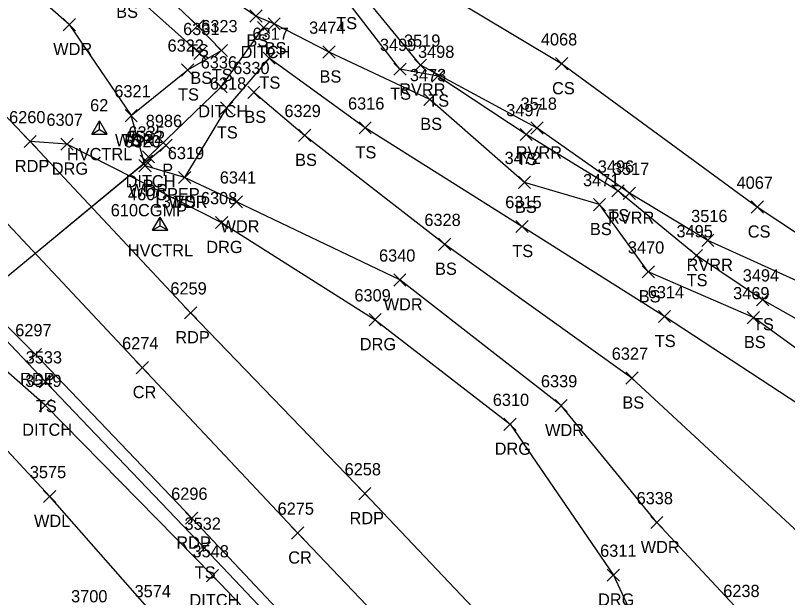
# Model space of a CAD drawing. Extents: x 1482574 to 1485769, y 580696 to 595649.
# Drawn here: x 1484182.5 to 1484308.8, y 582869.5 to 582964.8 of the extents above; entities that cross this region are included whole.
import ezdxf

# ---------------------------------------------------------------- set-up
doc = ezdxf.new("R2010")
doc.units = 0
for name, color, linetype in [('C_A', 7, 'Continuous'), ('C_I', 7, 'Continuous'), ('CPSM', 7, 'Continuous'), ('D_A', 7, 'Continuous'), ('D_C', 7, 'Continuous'), ('D_I', 7, 'Continuous'), ('D_TIC', 7, 'Continuous'), ('DCP', 7, 'Continuous'), ('DD', 7, 'Continuous'), ('L_A', 7, 'Continuous'), ('L_I', 7, 'Continuous'), ('L_TIC', 7, 'Continuous'), ('LAWA', 7, 'Continuous'), ('LAWE', 7, 'Continuous'), ('LELB', 7, 'Continuous'), ('P_A', 7, 'Continuous'), ('P_I', 7, 'Continuous'), ('P_TIC', 7, 'Continuous'), ('PET', 7, 'Continuous'), ('PRC', 7, 'Continuous'), ('R_A', 7, 'Continuous'), ('R_I', 7, 'Continuous'), ('R_TIC', 7, 'Continuous'), ('RDG', 7, 'Continuous')]:
    doc.layers.add(name, color=color, linetype=linetype)

msp = doc.modelspace()

# ---------------------------------------------------------------- linework, layer by layer
at = {"layer": 'CPSM'}
for p, q in [((1484194.96, 582945.38), (1484196.21, 582947.54)), ((1484194.96, 582945.38), (1484196.21, 582947.54)), ((1484194.96, 582945.38), (1484196.21, 582947.54)), ((1484197.46, 582945.38), (1484196.21, 582947.54)), ((1484196.21, 582946.1), (1484196.21, 582947.54)), ((1484197.46, 582945.38), (1484196.21, 582947.54)), ((1484196.21, 582946.1), (1484196.21, 582947.54)), ((1484197.46, 582945.38), (1484196.21, 582947.54)), ((1484196.21, 582946.1), (1484196.21, 582947.54)), ((1484194.96, 582945.38), (1484196.21, 582946.1)), ((1484194.96, 582945.38), (1484196.21, 582946.1)), ((1484194.96, 582945.38), (1484196.21, 582946.1)), ((1484196.21, 582946.1), (1484196.21, 582946.1)), ((1484196.21, 582946.1), (1484197.46, 582945.38)), ((1484196.21, 582946.1), (1484196.21, 582946.1)), ((1484196.21, 582946.1), (1484197.46, 582945.38)), ((1484196.21, 582946.1), (1484196.21, 582946.1)), ((1484196.21, 582946.1), (1484197.46, 582945.38)), ((1484194.96, 582945.38), (1484197.46, 582945.38)), ((1484194.96, 582945.38), (1484197.46, 582945.38)), ((1484194.96, 582945.38), (1484197.46, 582945.38)), ((1484204.92, 582929.61), (1484206.17, 582931.78)), ((1484204.92, 582929.61), (1484206.17, 582931.78)), ((1484207.42, 582929.61), (1484206.17, 582931.78)), ((1484206.17, 582930.33), (1484206.17, 582931.78)), ((1484207.42, 582929.61), (1484206.17, 582931.78)), ((1484206.17, 582930.33), (1484206.17, 582931.78)), ((1484204.92, 582929.61), (1484206.17, 582930.33)), ((1484204.92, 582929.61), (1484206.17, 582930.33)), ((1484204.92, 582929.61), (1484207.42, 582929.61)), ((1484204.92, 582929.61), (1484207.42, 582929.61)), ((1484206.17, 582930.33), (1484206.17, 582930.33)), ((1484206.17, 582930.33), (1484207.42, 582929.61)), ((1484206.17, 582930.33), (1484206.17, 582930.33)), ((1484206.17, 582930.33), (1484207.42, 582929.61))]:
    msp.add_line(p, q, dxfattribs=at)
at = {"layer": 'D_TIC'}
for points in [[(1484222.09, 582961.82), (1484224.09, 582963.82)], [(1484224.09, 582961.82), (1484222.09, 582963.82)], [(1484215.15, 582952.13), (1484217.15, 582954.12)], [(1484217.15, 582952.13), (1484215.15, 582954.12)], [(1484206.11, 582942.53), (1484208.11, 582944.53)], [(1484208.11, 582942.53), (1484206.11, 582944.53)], [(1484202.9, 582939.91), (1484204.9, 582941.91)], [(1484204.9, 582939.91), (1484202.9, 582941.91)], [(1484203.26, 582940.65), (1484205.26, 582942.65)], [(1484205.26, 582940.65), (1484203.26, 582942.65)], [(1484186.35, 582899.96), (1484188.35, 582901.96)], [(1484188.35, 582899.96), (1484186.35, 582901.96)], [(1484213.72, 582872.05), (1484215.72, 582874.05)], [(1484215.72, 582872.05), (1484213.72, 582874.05)]]:
    msp.add_lwpolyline(points, dxfattribs=at)
at = {"layer": 'DCP'}
for points in [[(1484172.69, 582915.09), (1484207.11, 582943.53)], [(1484203.91, 582940.91), (1484173.17, 582915.45)]]:
    msp.add_lwpolyline(points, dxfattribs=at)
at = {"layer": 'DD'}
for points in [[(1484204.26, 582941.65), (1484216.15, 582953.12), (1484223.09, 582962.82)], [(1484400.87, 582726.9), (1484383.65, 582732.27), (1484351.97, 582747.1), (1484327.02, 582760.95), (1484298.61, 582786.76), (1484268.65, 582815.14), (1484241.89, 582844.67), (1484214.72, 582873.05), (1484187.35, 582900.96), (1484173.95, 582912.7)]]:
    msp.add_lwpolyline(points, dxfattribs=at)
at = {"layer": 'L_TIC'}
for points in [[(1484220.83, 582963.7), (1484222.83, 582965.7)], [(1484222.83, 582963.7), (1484220.83, 582965.7)], [(1484190.28, 582962.31), (1484192.28, 582964.31)], [(1484192.28, 582962.31), (1484190.28, 582964.31)], [(1484211.29, 582962.1), (1484213.29, 582964.1)], [(1484213.29, 582962.1), (1484211.29, 582964.1)], [(1484223.82, 582962.43), (1484225.82, 582964.43)], [(1484225.82, 582962.43), (1484223.82, 582964.43)], [(1484211.66, 582957.59), (1484213.66, 582959.59)], [(1484213.66, 582957.59), (1484211.66, 582959.59)], [(1484215.19, 582958.06), (1484217.19, 582960.06)], [(1484217.19, 582958.06), (1484215.19, 582960.06)], [(1484232.8, 582957.81), (1484234.8, 582959.81)], [(1484234.8, 582957.81), (1484232.8, 582959.81)], [(1484223, 582956.81), (1484225, 582958.81)], [(1484225, 582956.81), (1484223, 582958.81)], [(1484244.4, 582955), (1484246.4, 582957)], [(1484246.4, 582955), (1484244.4, 582957)], [(1484247.77, 582955.68), (1484249.77, 582957.67)], [(1484249.77, 582955.68), (1484247.77, 582957.67)], [(1484270.86, 582955.89), (1484272.86, 582957.89)], [(1484272.86, 582955.89), (1484270.86, 582957.89)], [(1484209.68, 582954.87), (1484211.68, 582956.87)], [(1484211.68, 582954.87), (1484209.68, 582956.87)], [(1484250.62, 582953.86), (1484252.62, 582955.86)], [(1484252.62, 582953.86), (1484250.62, 582955.86)], [(1484220.5, 582951.2), (1484222.5, 582953.2)], [(1484222.5, 582951.2), (1484220.5, 582953.2)], [(1484249.29, 582950.04), (1484251.29, 582952.04)], [(1484251.29, 582950.04), (1484249.29, 582952.04)], [(1484216.03, 582948.66), (1484218.03, 582950.66)], [(1484218.03, 582948.66), (1484216.03, 582950.66)], [(1484200.41, 582947.39), (1484202.41, 582949.39)], [(1484202.41, 582947.39), (1484200.41, 582949.39)], [(1484200.41, 582947.39), (1484202.41, 582949.39)], [(1484202.41, 582947.39), (1484200.41, 582949.39)], [(1484238.71, 582945.39), (1484240.71, 582947.39)], [(1484240.71, 582945.39), (1484238.71, 582947.39)], [(1484266.84, 582945.36), (1484268.84, 582947.36)], [(1484268.84, 582945.36), (1484266.84, 582947.36)], [(1484228.81, 582944.16), (1484230.81, 582946.16)], [(1484230.81, 582944.16), (1484228.81, 582946.16)], [(1484265.06, 582944.3), (1484267.06, 582946.3)], [(1484267.06, 582944.3), (1484265.06, 582946.3)], [(1484202.69, 582939.19), (1484204.69, 582941.19)], [(1484204.69, 582939.19), (1484202.69, 582941.19)], [(1484209.16, 582937.27), (1484211.16, 582939.27)], [(1484211.16, 582937.27), (1484209.16, 582939.27)], [(1484209.16, 582937.27), (1484211.16, 582939.27)], [(1484211.16, 582937.27), (1484209.16, 582939.27)], [(1484264.79, 582936.47), (1484266.79, 582938.47)], [(1484266.79, 582936.47), (1484264.79, 582938.47)], [(1484280.09, 582935.08), (1484282.09, 582937.07)], [(1484282.09, 582935.08), (1484280.09, 582937.07)], [(1484281.95, 582934.68), (1484283.95, 582936.68)], [(1484283.95, 582934.68), (1484281.95, 582936.68)], [(1484217.67, 582933.27), (1484219.66, 582935.27)], [(1484219.66, 582933.27), (1484217.67, 582935.27)], [(1484277.06, 582932.83), (1484279.06, 582934.83)], [(1484279.06, 582932.83), (1484277.06, 582934.83)], [(1484302.89, 582932.42), (1484304.89, 582934.42)], [(1484304.89, 582932.42), (1484302.89, 582934.42)], [(1484264.38, 582929.24), (1484266.38, 582931.23)], [(1484266.38, 582929.24), (1484264.38, 582931.23)], [(1484251.71, 582926.33), (1484253.71, 582928.32)], [(1484253.71, 582926.33), (1484251.71, 582928.32)], [(1484294.8, 582926.96), (1484296.8, 582928.96)], [(1484296.8, 582926.96), (1484294.8, 582928.96)], [(1484292.92, 582924.46), (1484294.92, 582926.46)], [(1484294.92, 582924.46), (1484292.92, 582926.46)], [(1484285.05, 582921.81), (1484287.05, 582923.81)], [(1484287.05, 582921.81), (1484285.05, 582923.81)], [(1484244.38, 582920.49), (1484246.38, 582922.49)], [(1484246.38, 582920.49), (1484244.38, 582922.49)], [(1484303.77, 582917.23), (1484305.77, 582919.23)], [(1484305.77, 582917.23), (1484303.77, 582919.23)], [(1484287.71, 582914.49), (1484289.71, 582916.49)], [(1484289.71, 582914.49), (1484287.71, 582916.49)], [(1484302.26, 582914.32), (1484304.26, 582916.32)], [(1484304.26, 582914.32), (1484302.26, 582916.32)], [(1484186.41, 582903.81), (1484188.41, 582905.81)], [(1484188.41, 582903.81), (1484186.41, 582905.81)], [(1484282.37, 582904.41), (1484284.37, 582906.41)], [(1484284.37, 582904.41), (1484282.37, 582906.41)], [(1484270.79, 582899.9), (1484272.79, 582901.89)], [(1484272.79, 582899.9), (1484270.79, 582901.89)], [(1484187.09, 582885.02), (1484189.09, 582887.02)], [(1484189.09, 582885.02), (1484187.09, 582887.02)], [(1484286.44, 582880.75), (1484288.44, 582882.75)], [(1484288.44, 582880.75), (1484286.44, 582882.75)], [(1484212.41, 582876.57), (1484214.41, 582878.57)], [(1484214.41, 582876.57), (1484212.41, 582878.57)]]:
    msp.add_lwpolyline(points, dxfattribs=at)
at = {"layer": 'LAWA'}
for points in [[(1484191.28, 582963.31), (1484167.76, 582983.95), (1484148.09, 583003.94), (1484121.45, 583030.67), (1484097.6, 583056.94), (1484072.25, 583077.03), (1484053.46, 583096.65), (1484039.38, 583112.63)], [(1484191.28, 582963.31), (1484201.41, 582948.39)], [(1484210.16, 582938.27), (1484203.69, 582940.19), (1484201.41, 582948.39)], [(1484218.67, 582934.27), (1484210.16, 582938.27)], [(1484287.45, 582881.75), (1484271.79, 582900.9), (1484245.38, 582921.49), (1484218.67, 582934.27)], [(1484191.87, 582821.82), (1484229.21, 582818.01), (1484245.75, 582826.08), (1484219.74, 582845.54), (1484205.23, 582866.51), (1484188.09, 582886.02), (1484174.04, 582901.15)], [(1484301.62, 582866.55), (1484287.45, 582881.75)]]:
    msp.add_lwpolyline(points, dxfattribs=at)
at = {"layer": 'LAWE'}
msp.add_lwpolyline([(1484382.48, 582862.81), (1484368.86, 582880.45), (1484350.26, 582890.1), (1484342.2, 582897.86), (1484329.01, 582907.57), (1484315.05, 582919.2), (1484295.8, 582927.96), (1484282.95, 582935.68), (1484267.84, 582946.36), (1484248.77, 582956.68), (1484237.85, 582970.05), (1484228.61, 582973.14), (1484219.7, 582975.22), (1484207.99, 582983.08), (1484191.56, 582993.51), (1484186.34, 583000.76), (1484167.74, 583013.09)], dxfattribs=at)
at = {"layer": 'LELB'}
for points in [[(1484402.9, 582726.21), (1484402.79, 582730.01), (1484384.34, 582736.92), (1484350.52, 582752.18), (1484323.04, 582770.42), (1484293.61, 582794.8), (1484265.96, 582821.75), (1484239.84, 582849.66), (1484213.41, 582877.57), (1484187.41, 582904.81), (1484164.54, 582928.94), (1484137.38, 582957.59), (1484109.3, 582987.71), (1484082.7, 583016.6), (1484054.89, 583044.87), (1484027.97, 583073.07), (1484014.36, 583088.28)], [(1484212.29, 582963.1), (1484194.39, 582980.19), (1484179.91, 582990.07), (1484166.22, 583003.97), (1484150.72, 583014.05), (1484145.26, 583018.35)], [(1484464.85, 582810.97), (1484442.2, 582833.83), (1484411.85, 582858.29), (1484380.38, 582883.3), (1484340.38, 582909.27), (1484303.89, 582933.42), (1484271.86, 582956.89), (1484236.65, 582977.98), (1484206.55, 582995.88), (1484177.64, 583017.6)], [(1484370.65, 582866.76), (1484358.21, 582878.06), (1484339.68, 582889.11), (1484322.93, 582901.09), (1484303.26, 582915.32), (1484286.05, 582922.81), (1484278.06, 582933.83), (1484265.78, 582937.47), (1484250.29, 582951.04), (1484233.8, 582958.81), (1484224.82, 582963.43), (1484221.83, 582964.7), (1484206.31, 582975.38), (1484193.72, 582983.56), (1484179.96, 582998.97)], [(1484212.66, 582958.59), (1484200.52, 582969.41), (1484186.56, 582979.16), (1484166.24, 582997.67)], [(1484457.85, 582802.11), (1484445.99, 582810.71), (1484439.3, 582824.36), (1484428.11, 582840.84), (1484417.83, 582840.33), (1484410.64, 582842.66), (1484407.8, 582849.88), (1484390.44, 582853.41), (1484378.64, 582864.41), (1484363.41, 582879.71), (1484344.28, 582891.57), (1484333.56, 582900.67), (1484321.25, 582908.87), (1484304.77, 582918.23), (1484293.92, 582925.46), (1484281.09, 582936.07), (1484266.06, 582945.3), (1484251.62, 582954.86), (1484245.4, 582956), (1484236.56, 582967.54), (1484226.99, 582970.27)], [(1484216.19, 582959.06), (1484212.29, 582963.1)], [(1484201.41, 582948.39), (1484210.68, 582955.87), (1484216.19, 582959.06)], [(1484288.71, 582915.49), (1484265.38, 582930.23), (1484239.71, 582946.39), (1484224, 582957.81), (1484217.03, 582949.66), (1484210.16, 582938.27)], [(1484283.37, 582905.41), (1484252.71, 582927.32), (1484229.81, 582945.16), (1484221.5, 582952.2)], [(1484324.75, 582891.87), (1484288.71, 582915.49)], [(1484312.94, 582877.97), (1484283.37, 582905.41)]]:
    msp.add_lwpolyline(points, dxfattribs=at)
at = {"layer": 'P_TIC'}
for points in [[(1484183.88, 582943.15), (1484185.88, 582945.15)], [(1484185.88, 582943.15), (1484183.88, 582945.15)], [(1484210.15, 582915.1), (1484212.15, 582917.1)], [(1484212.15, 582915.1), (1484210.15, 582917.1)], [(1484184.75, 582908.27), (1484186.75, 582910.27)], [(1484186.75, 582908.27), (1484184.75, 582910.27)], [(1484202.24, 582906.12), (1484204.24, 582908.12)], [(1484204.24, 582906.12), (1484202.24, 582908.12)], [(1484238.66, 582885.49), (1484240.66, 582887.48)], [(1484240.66, 582885.49), (1484238.66, 582887.48)], [(1484210.32, 582881.47), (1484212.32, 582883.47)], [(1484212.32, 582881.47), (1484210.32, 582883.47)], [(1484227.68, 582879.03), (1484229.68, 582881.03)], [(1484229.68, 582879.03), (1484227.68, 582881.03)]]:
    msp.add_lwpolyline(points, dxfattribs=at)
at = {"layer": 'PET'}
for points in [[(1484491.08, 582753.94), (1484493.22, 582746.26), (1484462.76, 582739.1), (1484431.88, 582736.4), (1484400.51, 582737.99), (1484369.56, 582746.76), (1484340.37, 582760.44), (1484314.77, 582778.92), (1484290.06, 582800.8), (1484263.27, 582827.56), (1484237.31, 582854.83), (1484211.32, 582882.47), (1484185.75, 582909.27), (1484159.34, 582935.73), (1484133.56, 582964.07), (1484107.83, 582992.49), (1484081.64, 583020.87), (1484054.98, 583048.7), (1484028.69, 583076.2), (1484015.92, 583089.84)], [(1484488.73, 582762.43), (1484458.42, 582759.47), (1484428.1, 582761.56), (1484397.39, 582767.41), (1484367.33, 582777), (1484339.02, 582792.83), (1484318.92, 582808.53), (1484293.05, 582832.28), (1484266.16, 582858.48), (1484239.66, 582886.48), (1484211.15, 582916.1), (1484184.88, 582944.15), (1484157.81, 582972.51), (1484130.84, 583000.7), (1484106.21, 583027.51), (1484077.55, 583057.77), (1484051.19, 583086.4)]]:
    msp.add_lwpolyline(points, dxfattribs=at)
at = {"layer": 'PRC'}
msp.add_lwpolyline([(1484049.41, 583070.99), (1484075.46, 583043.5), (1484101.38, 583015.76), (1484126.34, 582988.92), (1484152.35, 582961.13), (1484177.88, 582934.09), (1484203.24, 582907.12), (1484228.69, 582880.03), (1484254.53, 582852.85), (1484280.74, 582825.88), (1484302.69, 582805.16), (1484325.66, 582786.45), (1484351.27, 582770.37), (1484379.25, 582758.35), (1484409.57, 582750.74), (1484442.81, 582748.51), (1484469.16, 582749.53), (1484491.08, 582753.94)], dxfattribs=at)
at = {"layer": 'R_TIC'}
for points in [[(1484189.93, 582942.72), (1484191.93, 582944.72)], [(1484191.93, 582942.72), (1484189.93, 582944.72)], [(1484215.22, 582929.89), (1484217.22, 582931.89)], [(1484217.22, 582929.89), (1484215.22, 582931.89)], [(1484240.35, 582913.97), (1484242.35, 582915.97)], [(1484242.35, 582913.97), (1484240.35, 582915.97)], [(1484262.43, 582896.85), (1484264.43, 582898.85)], [(1484264.43, 582896.85), (1484262.43, 582898.85)], [(1484279.34, 582872.14), (1484281.34, 582874.13)], [(1484281.34, 582872.14), (1484279.34, 582874.13)]]:
    msp.add_lwpolyline(points, dxfattribs=at)
at = {"layer": 'RDG'}
for points in [[(1484190.93, 582943.72), (1484184.88, 582944.15)], [(1484190.93, 582943.72), (1484216.22, 582930.89), (1484241.35, 582914.97), (1484263.43, 582897.85), (1484280.34, 582873.14), (1484289.97, 582852.4), (1484306.94, 582828.23)]]:
    msp.add_lwpolyline(points, dxfattribs=at)

# ---------------------------------------------------------------- texts
at = {"layer": 'C_A'}
for p in [(1484190.9, 582941.1), (1484190.9, 582941.1), (1484190.9, 582941.1), (1484200.86, 582925.33), (1484200.86, 582925.33)]:
    msp.add_text('HVCTRL', height=2, dxfattribs=at).set_placement(p)
at = {"layer": 'C_I'}
for s, p in [('62', (1484194.7, 582949.1)), ('62', (1484194.7, 582949.1)), ('62', (1484194.7, 582949.1)), ('131', (1484204.94, 582933.33)), ('131', (1484204.94, 582933.33))]:
    msp.add_text(s, height=2, dxfattribs=at).set_placement(p)
at = {"layer": 'D_A'}
for s, p in [('DITCH', (1484219.32, 582957.82)), ('DITCH', (1484212.39, 582948.12)), ('P', (1484206.49, 582938.53)), ('DITCH', (1484200.5, 582936.65)), ('P', (1484203.28, 582935.91)), ('DITCH', (1484183.58, 582895.96)), ('DITCH', (1484210.96, 582868.05))]:
    msp.add_text(s, height=2, dxfattribs=at).set_placement(p)
at = {"layer": 'D_C'}
for s, p in [('460CPEP', (1484200.89, 582934.53)), ('610CGMP', (1484198.07, 582931.91))]:
    msp.add_text(s, height=2, dxfattribs=at).set_placement(p)
at = {"layer": 'D_I'}
for s, p in [('6336', (1484212.79, 582956.12)), ('8986', (1484203.8, 582946.53)), ('3522', (1484200.65, 582943.91)), ('6335', (1484200.96, 582944.65)), ('3549', (1484184.08, 582903.96)), ('3548', (1484211.46, 582876.05))]:
    msp.add_text(s, height=2, dxfattribs=at).set_placement(p)
at = {"layer": 'L_A'}
for s, p in [('BS', (1484198.96, 582964.41)), ('TS', (1484234.97, 582962.54)), ('BS', (1484220.27, 582959.7)), ('WDR', (1484188.65, 582958.31)), ('TS', (1484210.7, 582958.1)), ('BS', (1484223.26, 582958.43)), ('TS', (1484214.6, 582954.06)), ('BS', (1484232.24, 582953.81)), ('BS', (1484211.1, 582953.59)), ('TS', (1484222.41, 582952.81)), ('RVRR', (1484245.28, 582951.68)), ('CS', (1484270.3, 582951.89)), ('TS', (1484209.09, 582950.87)), ('TS', (1484243.81, 582951)), ('TS', (1484250.03, 582949.86)), ('BS', (1484219.94, 582947.2)), ('BS', (1484248.73, 582946.04)), ('TS', (1484215.44, 582944.66)), ('WDR', (1484198.77, 582943.39)), ('TS', (1484199.81, 582943.39)), ('TS', (1484238.12, 582941.39)), ('RVRR', (1484264.35, 582941.36)), ('BS', (1484228.25, 582940.16)), ('TS', (1484264.47, 582940.3)), ('WDR', (1484201.05, 582935.19)), ('WDR', (1484207.52, 582933.27)), ('TS', (1484208.57, 582933.27)), ('BS', (1484264.23, 582932.47)), ('TS', (1484279.5, 582931.07)), ('RVRR', (1484279.46, 582930.68)), ('WDR', (1484216.03, 582929.27)), ('BS', (1484276.5, 582928.83)), ('CS', (1484302.33, 582928.42)), ('TS', (1484263.79, 582925.23)), ('BS', (1484251.15, 582922.32)), ('RVRR', (1484292.32, 582922.96)), ('TS', (1484292.33, 582920.46)), ('BS', (1484284.49, 582917.81)), ('WDR', (1484242.74, 582916.49)), ('TS', (1484303.18, 582913.23)), ('TS', (1484287.11, 582910.49)), ('BS', (1484301.7, 582910.32)), ('TS', (1484185.82, 582899.81)), ('BS', (1484281.81, 582900.41)), ('WDR', (1484269.15, 582895.9)), ('WDL', (1484185.51, 582881.02)), ('WDR', (1484284.81, 582876.75)), ('TS', (1484211.82, 582872.57))]:
    msp.add_text(s, height=2, dxfattribs=at).set_placement(p)
at = {"layer": 'L_I'}
for s, p in [('6331', (1484209.92, 582961.59)), ('6323', (1484212.88, 582962.06)), ('3474', (1484230.54, 582961.81)), ('6317', (1484221.26, 582960.81)), ('6322', (1484207.37, 582958.87)), ('3499', (1484242.13, 582959)), ('3519', (1484246.07, 582959.68)), ('4068', (1484268.47, 582959.89)), ('3498', (1484248.36, 582957.86)), ('6330', (1484218.11, 582955.2)), ('3473', (1484247.03, 582954.04)), ('6318', (1484214.29, 582952.66)), ('6321', (1484198.66, 582951.39)), ('6321', (1484198.66, 582951.39)), ('6316', (1484236.91, 582949.39)), ('3518', (1484265.15, 582949.36)), ('6329', (1484226.5, 582948.16)), ('3497', (1484262.8, 582948.3)), ('6320', (1484200.29, 582943.19)), ('6319', (1484207.41, 582941.27)), ('6319', (1484207.41, 582941.27)), ('3472', (1484262.53, 582940.47)), ('3496', (1484277.78, 582939.07)), ('3517', (1484280.26, 582938.68)), ('6341', (1484215.92, 582937.27)), ('3471', (1484275.37, 582936.83)), ('4067', (1484300.5, 582936.42)), ('6315', (1484262.64, 582933.23)), ('3516', (1484293.06, 582930.96)), ('6328', (1484249.4, 582930.32)), ('3495', (1484290.66, 582928.46)), ('3470', (1484282.71, 582925.81)), ('6340', (1484241.98, 582924.49)), ('3494', (1484301.51, 582921.23)), ('6314', (1484285.96, 582918.49)), ('3469', (1484299.94, 582918.32)), ('6327', (1484280.07, 582908.41)), ('3533', (1484184.15, 582907.81)), ('6339', (1484268.48, 582903.9)), ('3575', (1484184.83, 582889.02)), ('6338', (1484284.14, 582884.75)), ('3532', (1484210.15, 582880.57)), ('3574', (1484201.97, 582869.51)), ('6238', (1484298.32, 582869.55)), ('3700', (1484191.58, 582868.68))]:
    msp.add_text(s, height=2, dxfattribs=at).set_placement(p)
at = {"layer": 'P_A'}
for s, p in [('RDP', (1484182.37, 582939.15)), ('RDP', (1484208.64, 582911.1)), ('RDP', (1484183.24, 582904.27)), ('CR', (1484201.67, 582902.12)), ('RDP', (1484237.15, 582881.48)), ('RDP', (1484208.81, 582877.47)), ('CR', (1484227.12, 582875.03))]:
    msp.add_text(s, height=2, dxfattribs=at).set_placement(p)
at = {"layer": 'P_I'}
for s, p in [('6260', (1484181.44, 582947.15)), ('6259', (1484207.83, 582919.1)), ('6297', (1484182.44, 582912.27)), ('6274', (1484199.93, 582910.12)), ('6258', (1484236.35, 582889.48)), ('6296', (1484207.96, 582885.47)), ('6275', (1484225.38, 582883.03))]:
    msp.add_text(s, height=2, dxfattribs=at).set_placement(p)
at = {"layer": 'R_A'}
for p in [(1484188.42, 582938.72), (1484213.71, 582925.89), (1484238.83, 582909.97), (1484260.91, 582892.85), (1484277.83, 582868.14)]:
    msp.add_text('DRG', height=2, dxfattribs=at).set_placement(p)
at = {"layer": 'R_I'}
for s, p in [('6307', (1484187.55, 582946.72)), ('6308', (1484212.83, 582933.89)), ('6309', (1484237.95, 582917.97)), ('6310', (1484260.6, 582900.85)), ('6311', (1484278.17, 582876.14))]:
    msp.add_text(s, height=2, dxfattribs=at).set_placement(p)

doc.saveas('drawing.dxf')
